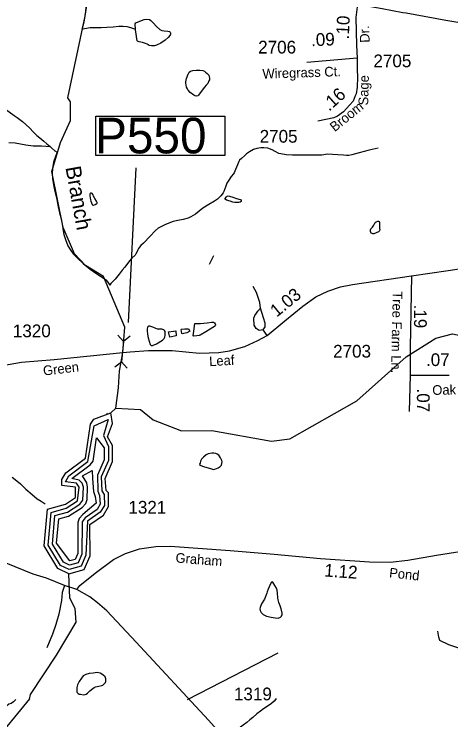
# Model space of a CAD drawing. Extents: x 2082433 to 2279600, y 546599 to 755198.
# Drawn here: x 2119746 to 2124031, y 637004 to 643933 of the extents above; entities that cross this region are included whole.
import ezdxf

# ---------------------------------------------------------------- set-up
doc = ezdxf.new("R2010")
doc.units = 0
for name, color, linetype in [('Exist Hydrographic Buffer Line', 7, 'Continuous'), ('Exist Hydrographic Creek Single Shore', 7, 'Continuous'), ('Exist Hydrographic Creek Single Shore Label', 7, 'Continuous'), ('Exist Hydrographic Lake Shore', 7, 'Continuous'), ('Exist Hydrographic Misc Water Feature', 7, 'Continuous'), ('Exist Road Non-System Type 51', 7, 'Continuous'), ('Exist Road Primary NC Attributed', 7, 'Continuous'), ('Exist Road Secondary Mileage Hundredths English Label', 7, 'Continuous'), ('Exist Road Secondary Structure Pipe CELL', 7, 'Continuous'), ('Exist Road Secondary Structure Pipe Number Label', 7, 'Continuous'), ('Exist Road Secondary Type 51 Attributed', 7, 'Continuous'), ('Exist Road Secondary Type 51 Label', 7, 'Continuous'), ('Exist Road Secondary Type 51 Number Label', 7, 'Continuous')]:
    doc.layers.add(name, color=color, linetype=linetype)

msp = doc.modelspace()

# ---------------------------------------------------------------- linework, layer by layer
at = {"layer": 'Exist Hydrographic Buffer Line'}
for points in [[(2120286.1, 638480.5), (2120201.6, 638520.3), (2120080.7, 638721.3), (2120109.2, 639041), (2120257.4, 639082.5), (2120368.1, 639154.7), (2120385.8, 639289.5), (2120359.5, 639327.1), (2120251.7, 639341), (2120282.4, 639401.6), (2120468.6, 639541), (2120530.9, 639891.7), (2120668.1, 639953.4), (2120622.2, 639795.8), (2120670.8, 639687.5), (2120670.8, 639549.8), (2120600.3, 639391.8), (2120605.8, 639254.2), (2120631, 639216.3), (2120631.6, 639110), (2120591.6, 639042.9), (2120465.9, 638955.4), (2120449.7, 638622.2), (2120403.4, 638514), (2120286.1, 638480.5)], [(2120289.6, 638523.1), (2120229.7, 638551.3), (2120121.7, 638730.8), (2120146.5, 639009.9), (2120268.3, 639043.9), (2120390.5, 639121.6), (2120420.8, 639160.5), (2120425.8, 639289.5), (2120414.9, 639329.5), (2120385.8, 639358.9), (2120312.4, 639374), (2120492.6, 639508.9), (2120519.9, 639545.6), (2120553.5, 639772), (2120630.6, 639676.2), (2120630.6, 639558.4), (2120563.8, 639408.1), (2120566, 639251.2), (2120584.5, 639205.8), (2120591.4, 639120.9), (2120561.7, 639070.7), (2120443, 638988.2), (2120413.5, 638949.9), (2120409.8, 638630.4), (2120374.1, 638547.2), (2120289.6, 638523.1)], [(2120292.9, 638565.7), (2120162.7, 638740.2), (2120184, 638978.8), (2120278.9, 639005.4), (2120412.8, 639088.4), (2120449.7, 639127.9), (2120463.9, 639167), (2120465.7, 639289.5), (2120458.4, 639330.6), (2120418.2, 639400.7), (2120510.4, 639453.5), (2120516.6, 639375.5), (2120526, 639248.1), (2120541.6, 639197.2), (2120551.5, 639131.7), (2120420.2, 639021.1), (2120384.7, 638982.5), (2120370.4, 638943.4), (2120369.8, 638638.5), (2120344.8, 638580.5), (2120292.9, 638565.7)]]:
    msp.add_lwpolyline(points, dxfattribs=at)
at = {"layer": 'Exist Hydrographic Creek Single Shore'}
msp.add_line((2120693.5, 640017.4), (2120743.5, 640065.6), dxfattribs=at)
for points in [[(2120743.5, 640065.6), (2120769.4, 640263.4), (2120772.1, 640323.3), (2120780.5, 640427.6), (2120813.9, 640611.4), (2120830.6, 640860.5), (2120621.5, 641357.4), (2120445.6, 641465.9), (2120337.5, 641579.6), (2120227.6, 641837.7), (2120116.5, 642387.9), (2120199.5, 642671.5), (2120298.6, 642889.3), (2120297.6, 643073.1), (2120272.6, 643113), (2120443.6, 643913.1), (2120493.6, 644229.7), (2120603.7, 644380.1), (2120684.2, 644456.2), (2120732.7, 644540.4), (2120847.8, 644823.5)], [(2120743.5, 640065.6), (2120985.5, 640050.9), (2121110.5, 639950), (2121386.5, 639842.6), (2121686.5, 639846.4), (2122269.5, 639739.4), (2122452.4, 639765.2), (2123109.4, 640135.7), (2123590.5, 640568.8), (2123881.5, 640753.2), (2124047.5, 640795.7), (2124489.6, 640698.2), (2124964.5, 640668.9), (2125140.5, 640609.5), (2125382.6, 640453.7)], [(2119898.4, 637208.4), (2119906.4, 637254.9), (2120163.4, 637640), (2120353.4, 637964.2), (2120344.4, 638098.9), (2120293.4, 638198.3), (2120284.4, 638438)], [(2124595.7, 636535.2), (2124550.6, 636633.6), (2124509.6, 636678.7), (2124464.5, 636748.3), (2124485, 636846.7), (2124497.3, 636928.7), (2124530.1, 637018.8), (2124521.9, 637117.2), (2124452.2, 637207.3), (2124460.4, 637277), (2124407.2, 637334.4), (2124329.3, 637400), (2124263.7, 637457.3), (2124218.7, 637522.9), (2124206.4, 637604.9), (2124149, 637695), (2124009.6, 637740.1), (2123923.6, 637785.2), (2123911.3, 637818), (2123903.1, 637875.3)], [(2119654.8, 634291.7), (2119644.9, 634567.5), (2119585.9, 634716.3), (2119566, 635674.6), (2119503.9, 636381.2), (2119527.9, 636758), (2119899, 637212.3)]]:
    msp.add_lwpolyline(points, dxfattribs=at)
at = {"layer": 'Exist Hydrographic Lake Shore'}
for points in [[(2120347.5, 639188), (2120347.5, 639289.7), (2120213.4, 639305.5), (2120213.4, 639364.5), (2120254.4, 639429.4), (2120446.4, 639573.1), (2120494.4, 639906.7), (2120527.4, 639955.2), (2120693.5, 640017.4)], [(2120284.4, 638438), (2120434.5, 638480.9), (2120491.5, 638614.2), (2120490.4, 638922.7), (2120623.5, 639015.1), (2120673.4, 639099.3), (2120672.3, 639233.8), (2120647.5, 639257.3), (2120638.5, 639375.6), (2120712.5, 639541.4), (2120712.5, 639698.9), (2120661.5, 639781.9), (2120711.5, 639915.4), (2120693.5, 640017.4)], [(2120284.4, 638438), (2120175.5, 638489.4), (2120041.4, 638712), (2120073.4, 639072.2), (2120248.5, 639121.1), (2120347.5, 639188)]]:
    msp.add_lwpolyline(points, dxfattribs=at)
at = {"layer": 'Exist Hydrographic Misc Water Feature'}
msp.add_line((2120657.9, 640011.6), (2120651.7, 640007.6), dxfattribs=at)
for points in [[(2120781.3, 644720.7), (2120775.6, 644706.6), (2120761.8, 644654.7), (2120749.9, 644596.4), (2120739.9, 644566.7), (2120724.3, 644536.7), (2120712, 644504.4), (2120688, 644462.2), (2120636.8, 644392.1), (2120587.1, 644323.8), (2120557.4, 644287.7), (2120543.2, 644271.6), (2120515.4, 644247.9), (2120493.6, 644229.7), (2120487.7, 644223.7), (2120479.7, 644201.4), (2120476, 644171.5), (2120465.7, 644115.4), (2120454.3, 644039.3), (2120446.5, 643959.4), (2120429.2, 643855.3), (2120411.6, 643783.4)], [(2120937.6, 643783.7), (2120935.1, 643837.6), (2120941.1, 643847.7), (2120996.8, 643872.1), (2121022.7, 643881.9), (2121042.8, 643884.1), (2121072.7, 643880.5), (2121087, 643872.2), (2121109, 643848.6), (2121143, 643812.6), (2121177.1, 643782.7), (2121195.3, 643772.7), (2121217.3, 643768.9), (2121255.4, 643765.2), (2121271.2, 643761.2), (2121277.5, 643755.3), (2121281.2, 643747.1), (2121281.4, 643735.3), (2121277.5, 643725.3), (2121257.2, 643705.3), (2121227.5, 643676.9), (2121185.9, 643646.8), (2121143.8, 643628.8), (2121124, 643622.5), (2121108, 643620.4), (2121094, 643620.5), (2121071.9, 643626.2), (2121049.7, 643638.1), (2121033.5, 643646.2), (2121006.1, 643654.1), (2120973.7, 643661.8), (2120961.8, 643664), (2120955.6, 643667.8), (2120953.8, 643671.7), (2120937.4, 643779.7), (2120937.6, 643783.7)], [(2120937.6, 643783.7), (2120919.5, 643787.6), (2120891.4, 643797.6), (2120853.5, 643807.4), (2120817.2, 643811.2), (2120773.3, 643813), (2120717.5, 643804.8), (2120655.2, 643800.5), (2120601.1, 643798.1), (2120561.3, 643798), (2120533, 643799.9), (2120493, 643799.8), (2120437.4, 643789.6), (2120411.6, 643783.4)], [(2121599.7, 643198.8), (2121556, 643138.5), (2121547.8, 643130.4), (2121531.8, 643128.4), (2121522, 643130.3), (2121508, 643136.4), (2121473.6, 643164.4), (2121453.9, 643186), (2121445.5, 643200.2), (2121437.5, 643216), (2121429.5, 643256.2), (2121429.1, 643270), (2121437.5, 643302.1), (2121453.1, 643344.3), (2121463.1, 643364.3), (2121477.1, 643374.3), (2121498.6, 643378.3), (2121530.8, 643382.4), (2121566.9, 643382.6), (2121596.8, 643378.5), (2121612.8, 643372.9), (2121624.7, 643365), (2121641.3, 643349.1), (2121655, 643335.2), (2121658.7, 643319.2), (2121661.2, 643305.1), (2121661.4, 643288.8), (2121657.1, 643278.9), (2121645.2, 643252.7), (2121631.5, 643237), (2121615.3, 643216.7), (2121599.7, 643198.8)], [(2119612.9, 643030.3), (2119655, 643002.4), (2119697.2, 642972.5), (2119745.2, 642938.9), (2119775.3, 642918.9), (2119827.4, 642878.9), (2119861.5, 642851.1), (2119899.8, 642815.3), (2119934.2, 642777.6), (2119968.3, 642741.7), (2119998.2, 642718), (2120036.4, 642685.9), (2120068.6, 642660.3), (2120098.3, 642632.3)], [(2119692.7, 642674.6), (2119756.3, 642668.7), (2119808.5, 642661.2), (2119862.3, 642649.4), (2119932.4, 642641.6), (2120016.3, 642639.9), (2120098.3, 642632.3)], [(2120098.3, 642632.3), (2120116.5, 642616.6), (2120146.5, 642592.6), (2120166.8, 642576.5)], [(2123318, 642616.4), (2123229.8, 642598.1), (2123129.8, 642571.8), (2123060.3, 642551.5), (2123028.1, 642545.4), (2123008.2, 642545.2), (2122978, 642549), (2122922.3, 642553), (2122870.2, 642556.7), (2122819.9, 642558.3), (2122765.8, 642550.2), (2122724.2, 642548), (2122662.1, 642547.7), (2122576.1, 642547.3), (2122476.3, 642549.1), (2122414.3, 642552.7), (2122364.1, 642560.3), (2122344.2, 642566.2), (2122307.7, 642584.3), (2122275.9, 642600.1), (2122236.2, 642615.8), (2122194.1, 642621.7), (2122166, 642621.5), (2122126, 642615.4), (2122094.1, 642603.2), (2122054.3, 642582.9), (2122026.2, 642562.8), (2122004.7, 642542.5), (2121976.6, 642516.8), (2121958.5, 642498.4), (2121950.5, 642486.7), (2121939, 642452.3), (2121918.9, 642408.3), (2121903.4, 642376.6), (2121897, 642366.2), (2121875.3, 642338.3), (2121851.3, 642304.2), (2121831.6, 642272.3), (2121821.7, 642244.1), (2121802.1, 642192), (2121795.9, 642177.9), (2121774.2, 642150), (2121740.3, 642117.8), (2121710.2, 642097.6), (2121656.5, 642065.5), (2121598.7, 642029.3), (2121525, 641968.7), (2121479.1, 641942.8), (2121453.3, 641930.4), (2121403.4, 641916.5), (2121351.6, 641906.1), (2121307.3, 641895.8), (2121263.8, 641879.6), (2121223.2, 641863.5), (2121185.7, 641845.2), (2121159.6, 641831.3), (2121128.1, 641807.3), (2121080.3, 641754.9), (2121014.5, 641684.6), (2120990.5, 641660.6), (2120976.7, 641646.5), (2120966.7, 641632.6), (2120958.9, 641618.4), (2120952.7, 641602.2), (2120941.1, 641580.5), (2120933.1, 641568.3), (2120899.2, 641536.1), (2120877.5, 641510.2), (2120831.3, 641447.8), (2120807.6, 641419.8), (2120777.8, 641379.7), (2120736, 641331.7), (2120708.3, 641301.4), (2120696.2, 641289.4), (2120684.1, 641273.4)], [(2120166.8, 642576.5), (2120151, 642534.8), (2120133.3, 642480.6), (2120123.5, 642416.4), (2120120, 642364.6), (2120122.1, 642320.5), (2120132.1, 642256.5), (2120144.6, 642190.6), (2120164.7, 642112.9), (2120179.1, 642040.9), (2120191.6, 641983.1), (2120208, 641923), (2120215.8, 641871.1), (2120226, 641807.1), (2120234.2, 641769.4), (2120248.8, 641721.4), (2120272.8, 641659.3), (2120294.9, 641621.5), (2120325.1, 641579.6), (2120369.2, 641536), (2120423.3, 641486.1), (2120493.6, 641428.4), (2120546.1, 641388.8), (2120593.7, 641360.9), (2120619.9, 641345.2), (2120646, 641325), (2120664, 641303.2), (2120684.1, 641273.4)], [(2120498.5, 642098.5), (2120512.9, 642064.3), (2120517, 642058.4), (2120525, 642058.4), (2120541, 642064.5), (2120558.8, 642072.7), (2120560.7, 642078.5), (2120560.9, 642084.6), (2120552.7, 642096.4), (2120536.5, 642122.3), (2120524.4, 642146.4), (2120520.5, 642158.4), (2120512.5, 642172.2), (2120506.5, 642176.3), (2120496.7, 642176.2), (2120490.6, 642172.3), (2120490.3, 642164.2), (2120488.5, 642148.2), (2120490.8, 642130.1), (2120494.7, 642110.4), (2120498.5, 642098.5)], [(2121918.3, 642126.5), (2121972.1, 642110.7), (2121974.1, 642104.7), (2121974.3, 642092.9), (2121964.3, 642086.7), (2121950.3, 642084.8), (2121912.6, 642084.4), (2121892.3, 642088.3), (2121866.5, 642096.2), (2121830.4, 642106.2), (2121816.2, 642116), (2121814.4, 642119.9), (2121828.3, 642138.1), (2121834.5, 642146.1), (2121846.1, 642148.4), (2121880.2, 642140.4), (2121902.3, 642132.6), (2121918.3, 642126.5)], [(2123321.1, 641796.6), (2123275.8, 641776.7), (2123265.5, 641776.6), (2123257.3, 641778.7), (2123249.3, 641784.4), (2123243.2, 641798.3), (2123241.3, 641814.4), (2123245, 641824.4), (2123251.2, 641830.3), (2123261, 641840.6), (2123269, 641850.8), (2123274.7, 641862.4), (2123288.9, 641888.7), (2123296.7, 641894.8), (2123312.7, 641900.9), (2123320.7, 641900.9), (2123326.8, 641896.7), (2123330.7, 641886.8), (2123330.9, 641873), (2123328.9, 641842.9), (2123331.1, 641828.8), (2123333.4, 641818.7), (2123331.3, 641806.8), (2123327.2, 641803), (2123321.1, 641796.6)], [(2121668.2, 640839.8), (2121628.2, 640813.8), (2121572, 640781.3), (2121562.2, 640777.6), (2121540, 640775.2), (2121508.2, 640773.2), (2121502.3, 640775.3), (2121509.9, 640821.1), (2121519.7, 640895.1), (2121573.6, 640897.5), (2121639.7, 640901.7), (2121683.7, 640908), (2121702, 640908.1), (2121711.4, 640903.8), (2121719.6, 640894), (2121721.9, 640884), (2121717.6, 640874.1), (2121711.4, 640868.1), (2121696.3, 640857.8), (2121668.2, 640839.8)], [(2121070.6, 640723.4), (2121080.7, 640689.4), (2121090.9, 640679.3), (2121104.5, 640679.3), (2121143, 640695.4), (2121202.5, 640733.8), (2121218.3, 640749.7), (2121224.6, 640761.7), (2121228.3, 640781.8), (2121228.1, 640798.1), (2121226.3, 640817.9), (2121220.3, 640827.7), (2121214, 640833.9), (2121193.7, 640839.8), (2121152, 640841.6), (2121136.1, 640845.7), (2121106.1, 640859.2), (2121075.8, 640869.4), (2121063.9, 640869.2), (2121055.9, 640859), (2121052.2, 640838.9), (2121049.9, 640821), (2121054.2, 640793.2), (2121058.5, 640771), (2121062.2, 640755.1), (2121070.6, 640723.4)], [(2121308.1, 640822.1), (2121333.9, 640824.3), (2121334.1, 640774.3), (2121274.5, 640760.2), (2121260.5, 640813.9), (2121308.1, 640822.1)], [(2121422.1, 640842.6), (2121456.1, 640842.7), (2121469.9, 640821.1), (2121440.1, 640802.9), (2121408.2, 640796.8), (2121396.3, 640794.6), (2121392.2, 640796.4), (2121384.2, 640836.6), (2121388.3, 640840.8), (2121422.1, 640842.6)], [(2121614, 639490.1), (2121671.9, 639472), (2121702, 639462.2), (2121713.9, 639464.5), (2121747.7, 639478.4), (2121768, 639492.8), (2121779.7, 639504.8), (2121783.6, 639520.8), (2121787.7, 639536.8), (2121785.2, 639550.6), (2121771.3, 639576.6), (2121753.5, 639602.5), (2121739.1, 639612.4), (2121725.2, 639618.5), (2121705.3, 639624.3), (2121687, 639624.3), (2121651.1, 639615.9), (2121631.3, 639605.9), (2121603.4, 639583.8), (2121583.5, 639563.7), (2121575.7, 639545.8), (2121569.9, 639525.6), (2121565.6, 639513.7), (2121567.9, 639503.6), (2121614, 639490.1)], [(2119726.7, 639387.6), (2119756.9, 639364), (2119809, 639322), (2119829.5, 639302.3), (2119861.7, 639268.2), (2119923.6, 639216.7), (2119973.6, 639175), (2120009.9, 639150.9), (2120039.6, 639133), (2120051.9, 639125)], [(2122225.1, 638249.1), (2122201.5, 638189), (2122173.8, 638142.9), (2122159.7, 638108.9), (2122157.8, 638095), (2122159.9, 638076.9), (2122169.9, 638058.7), (2122190, 638039), (2122222.2, 638023.2), (2122266.3, 638011.3), (2122308.1, 638005.4), (2122336.2, 638003.5), (2122360.2, 638011.7), (2122370.5, 638021.9), (2122376, 638037.7), (2122375.8, 638051.9), (2122365.8, 638093.5), (2122355.5, 638123.9), (2122343.4, 638157.8), (2122335.4, 638181.7), (2122333.6, 638203.5), (2122331.1, 638249.7), (2122327.2, 638277.5), (2122319, 638297.4), (2122302.8, 638323.3), (2122282.7, 638355.1), (2122277, 638361.3), (2122270.8, 638355.3), (2122256.5, 638333.1), (2122239, 638289.1), (2122229.2, 638263.1), (2122225.1, 638249.1)], [(2120396.2, 637255.2), (2120426.2, 637251.5), (2120442.4, 637253.5), (2120454.1, 637257.4), (2120465.9, 637265.7), (2120489.9, 637289.7), (2120517.8, 637313.9), (2120529.7, 637323.8), (2120543.5, 637327.8), (2120575.6, 637333.9), (2120605.6, 637340.3), (2120615.4, 637346.1), (2120629.8, 637358.2), (2120643.3, 637370.3), (2120647.4, 637382.3), (2120645.4, 637406.5), (2120639.4, 637426.4), (2120617.1, 637448.1), (2120591.2, 637464.2), (2120560.9, 637468), (2120521.1, 637463.8), (2120481.3, 637459.7), (2120449.1, 637449.6), (2120424.9, 637435.4), (2120405.7, 637413.2), (2120385.4, 637381.3), (2120367.7, 637347.1), (2120361.8, 637321.3), (2120359.9, 637297.2), (2120359.9, 637276.9), (2120364, 637273.1), (2120367.9, 637269.2), (2120374.1, 637263), (2120384.1, 637257), (2120396.2, 637255.2)], [(2119762.2, 637204.4), (2119740.7, 637180), (2119718.3, 637166), (2119694.3, 637157.8), (2119670.1, 637140), (2119656.8, 637125.8), (2119630.8, 637101.7), (2119620.7, 637087.9), (2119600.8, 637055.6), (2119588.9, 637027.8)], [(2122315.1, 637213.4), (2122311.2, 637205.5), (2122297.7, 637187.3), (2122271.4, 637165.3), (2122227.5, 637137), (2122193.9, 637112.9), (2122163.8, 637090.7), (2122126.5, 637062.7), (2122087.9, 637028.4), (2122058.6, 637004.4), (2122028.6, 636978.1), (2121992.8, 636954), (2121966.9, 636934), (2121936.8, 636911.8), (2121901.1, 636883.5), (2121871.2, 636859.6), (2121847, 636837.3), (2121829.1, 636817.3), (2121811.7, 636793.2), (2121787.3, 636767.3), (2121775.6, 636751.2), (2121765.4, 636743)]]:
    msp.add_lwpolyline(points, dxfattribs=at)
at = {"layer": 'Exist Road Non-System Type 51'}
msp.add_line((2122228.2, 640776.6), (2122189.1, 640834.1), dxfattribs=at)
for points in [[(2121662.7, 641477.8), (2121704.9, 641562.3)], [(2122163.8, 641045.8), (2122156.9, 641103.3), (2122122.3, 641199.9), (2122092.4, 641259.7)], [(2122189.1, 640834.1), (2122150, 640827.2), (2122120, 640848), (2122101.6, 640880.2), (2122097, 640949.2), (2122106.2, 640974.5), (2122122.3, 640997.5), (2122138.4, 641018.2), (2122163.8, 641045.8)], [(2122189.1, 640834.1), (2122209.8, 640864.1), (2122209.8, 640898.6), (2122191.4, 640951.5), (2122163.8, 641045.8)], [(2120239.2, 638323), (2120217.9, 638253.8), (2120209.9, 638176.6), (2120183.3, 638043.6), (2120154.1, 637939.8), (2120122.1, 637846.7), (2120066.3, 637711)], [(2121445.6, 637204.3), (2122337.2, 637663.2)]]:
    msp.add_lwpolyline(points, dxfattribs=at)
at = {"layer": 'Exist Road Primary NC Attributed'}
msp.add_lwpolyline([(2123114.6, 644031.5), (2123355.7, 643987.7), (2123558.6, 643950.4), (2123590.7, 643944.4), (2123982.2, 643875.2), (2124178.4, 643841.1), (2124261.2, 643825.8), (2124288.5, 643819.9), (2124340.5, 643808.3), (2124376, 643797.9), (2124413.4, 643787), (2124455.1, 643772.5), (2124475.3, 643764.3), (2124523.1, 643744.9), (2124589.1, 643715.4), (2124643.9, 643688.2), (2124769.2, 643621.5), (2124894.6, 643552), (2124927.6, 643532.7), (2124996.8, 643495.9)], dxfattribs=at)
at = {"layer": 'Exist Road Secondary Structure Pipe CELL'}
for p, q in [((2120762.4, 640781.2), (2120817.7, 640718.8)), ((2120882.9, 640770.6), (2120817.7, 640718.8)), ((2120817.7, 640718.8), (2120800.2, 640521.2)), ((2120735, 640469.5), (2120800.2, 640521.2)), ((2120855.5, 640458.8), (2120800.2, 640521.2))]:
    msp.add_line(p, q, dxfattribs=at)
at = {"layer": 'Exist Road Secondary Structure Pipe Number Label'}
msp.add_line((2120867.2, 640906.3), (2120943.1, 642425.2), dxfattribs=at)
msp.add_lwpolyline([(2120547.4, 642930.4), (2121813.5, 642930.4), (2121813.5, 642546.6), (2120547.4, 642546.6)], close=True, dxfattribs=at)
at = {"layer": 'Exist Road Secondary Type 51 Attributed'}
for p, q in [((2123109.7, 643501.8), (2122617.9, 643459.3)), ((2123630.2, 640389), (2123621.5, 640033.2)), ((2123630.2, 640389), (2124012.3, 640389))]:
    msp.add_line(p, q, dxfattribs=at)
for points in [[(2123114.6, 644031.5), (2123099.5, 643901.7), (2123106.3, 643627.7), (2123109.7, 643501.8)], [(2123109.7, 643501.8), (2123110.5, 643389.9), (2123113.4, 643313.7), (2123109.7, 643217.6), (2123102.5, 643151.1), (2123093.2, 643131.7), (2123072.2, 643078.1), (2123034.8, 643038.9), (2122978.6, 642972.6), (2122917.4, 642931.7), (2122883.3, 642914.9), (2122726.6, 642883.3)], [(2123644, 641362.7), (2124004.1, 641414.7), (2124476.7, 641489.6), (2124728.9, 641502.3), (2124854.6, 641505.5), (2125085.4, 641486.4), (2125218.6, 641470), (2125319.9, 641459.8), (2125337.6, 641458.4)], [(2119650.4, 640488), (2119817.5, 640515), (2120137.3, 640542.1), (2120813.9, 640611.4), (2120885.9, 640617.8), (2121064.3, 640629.7), (2121295, 640631.3), (2121564.7, 640605.8), (2121755.7, 640610.6), (2121857.5, 640626.5), (2122010.3, 640669.5), (2122136, 640730), (2122228.2, 640776.6), (2122403, 640921.6), (2122577.8, 641066.5), (2122704.8, 641156.8), (2122824.2, 641214.1), (2122948.3, 641255.5), (2123064.5, 641277.8), (2123644, 641362.7)], [(2123644, 641362.7), (2123632.5, 640659.9), (2123630.2, 640389)], [(2120360.3, 638283.7), (2120239.2, 638323), (2120064.9, 638394.2), (2119934.1, 638435.4), (2119576.4, 638580.3), (2119438.8, 638655.9), (2119365.6, 638709.3), (2119241.1, 638816.8), (2119170.3, 638902.8), (2119096.3, 639009.5), (2118642.7, 639801.1)], [(2120360.3, 638283.7), (2120392.2, 638325), (2120542.7, 638443.4), (2120722.5, 638578.7), (2120840.3, 638639.2), (2120977.1, 638682.2), (2121136.3, 638707.7), (2121277.9, 638710.9), (2121864.3, 638666.3), (2122298.7, 638632.9), (2122753, 638589.9), (2123233.5, 638554.8), (2123434, 638553.2), (2123608.3, 638573.9), (2123888.3, 638620.1), (2124305.2, 638685.4)], [(2122850.8, 633274.7), (2122849.5, 633487.6), (2122849.5, 634017.1), (2122838.5, 634425.8), (2122854.8, 634734.9), (2122862.8, 635261.7), (2122852.1, 635502.5), (2122830.8, 635615.6), (2122784.3, 635751.3), (2122724.4, 635843.1), (2122640.6, 635942.9), (2122452.2, 636120.1), (2122156.7, 636446.5), (2121821.1, 636815.6), (2121653.4, 637000.6), (2120944.3, 637766.2), (2120654.3, 638074.9), (2120565.2, 638154.7), (2120488, 638211.9), (2120360.3, 638283.7)]]:
    msp.add_lwpolyline(points, dxfattribs=at)

# ---------------------------------------------------------------- texts
at = {"layer": 'Exist Hydrographic Creek Single Shore Label'}
msp.add_text('Branch', height=150, rotation=280.30225, dxfattribs=at).set_placement((2120249.1, 642428.1))
at = {"layer": 'Exist Road Secondary Mileage Hundredths English Label'}
for s, rotation, p in [('.10', 87.40247, (2123029.1, 643683.8)), ('.09', 2.17866, (2122661.5, 643617.9)), ('.16', 41.67107, (2122836.2, 642974.5)), ('1.03', 39.20316, (2122321.4, 640952.7)), ('.19', 270.20168, (2123668.1, 641081.3)), ('.07', 0.23438, (2123786.7, 640477.8)), ('.07', 270.30353, (2123697, 640257.3)), ('1.12', 355.83053, (2122785.9, 638412.8))]:
    msp.add_text(s, height=125, rotation=rotation, dxfattribs=at).set_placement(p)
at = {"layer": 'Exist Road Secondary Structure Pipe Number Label'}
msp.add_text('P550', height=350, dxfattribs=at).set_placement((2120540.3, 642566.3))
at = {"layer": 'Exist Road Secondary Type 51 Label'}
for s, rotation, p in [('Dr.', 92.56129, (2123234.6, 643654.4)), ('Wiregrass Ct.', 1.8468, (2122183.6, 643299.6)), ('Sage', 88.53389, (2123218.9, 643036.3)), ('Broom ', 38.78746, (2122891.1, 642773.7)), ('Tree Farm Ln.', 268.78084, (2123461, 641213)), ('Leaf', 3.46469, (2121662.4, 640476.1)), ('Green', 6.81807, (2120035.5, 640384.1)), ('Oak Hill Ct.', 1.13589, (2123849.4, 640194.7)), ('Graham', 355.33494, (2121326.8, 638550.1)), ('Pond', 353.82959, (2123422.1, 638403.8))]:
    msp.add_text(s, height=95, rotation=rotation, dxfattribs=at).set_placement(p)
at = {"layer": 'Exist Road Secondary Type 51 Number Label'}
for s, p in [('2706', (2122140.2, 643546.5)), ('2705', (2123271, 643411.8)), ('2705', (2122154.8, 642671.2)), ('1320', (2119733.7, 640761.1)), ('2703', (2122875.4, 640561.2)), ('1321', (2120867.4, 639029.2)), ('1319', (2121902.4, 637196.3))]:
    msp.add_text(s, height=125, dxfattribs=at).set_placement(p)

doc.saveas('drawing.dxf')
